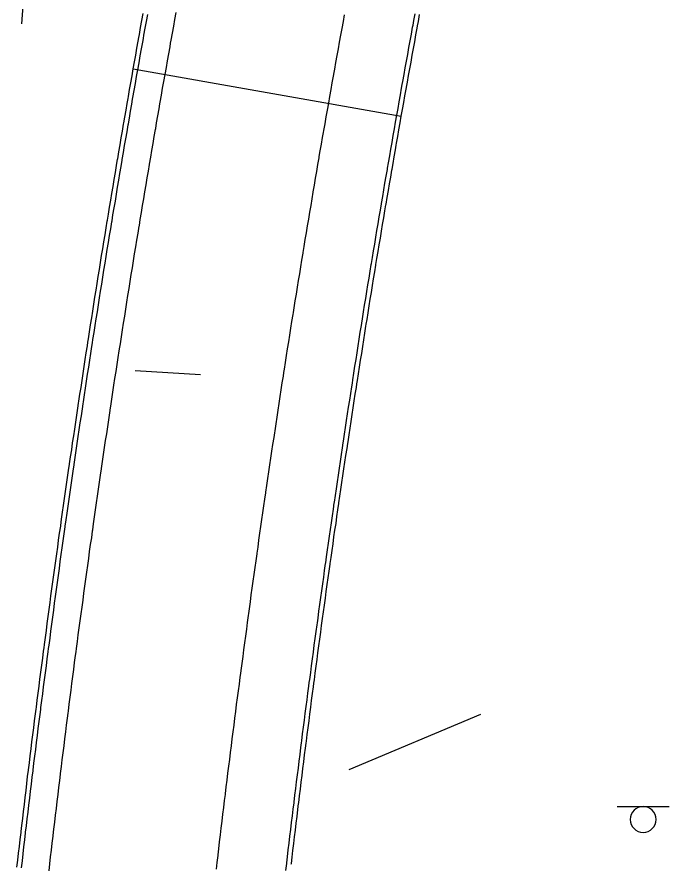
# Model space of a CAD drawing. Extents: x 2145380 to 2157287, y 139568 to 149130.
# Drawn here: x 2150919.2 to 2151013.4, y 141207.2 to 141329.7 of the extents above; entities that cross this region are included whole.
import ezdxf

# ---------------------------------------------------------------- set-up
doc = ezdxf.new("R2010")
doc.units = 0
for name, color, linetype in [('PR_PREVIOUSLY CONSTRUCTED', 7, 'Continuous'), ('TOPO_Asphalt', 7, 'Continuous'), ('TOPO_Concrete', 7, 'Continuous'), ('TOPO_Curb Back', 7, 'Continuous'), ('TOPO_Sign', 7, 'Continuous')]:
    doc.layers.add(name, color=color, linetype=linetype)

msp = doc.modelspace()

# ---------------------------------------------------------------- linework, layer by layer
at = {"layer": 'PR_PREVIOUSLY CONSTRUCTED'}
msp.add_line((2150935.98, 141322.23), (2150974.72, 141315.39), dxfattribs=at)
for points in [[(2150935.98, 141322.23), (2150936.16, 141323.23), (2150936.34, 141324.23), (2150936.52, 141325.23), (2150936.69, 141326.23), (2150936.79, 141326.76), (2150936.87, 141327.22), (2150937.05, 141328.22), (2150937.23, 141329.22), (2150937.41, 141330.22)], [(2150936.64, 141322.11), (2150936.82, 141323.11), (2150937, 141324.11), (2150937.17, 141325.11), (2150937.35, 141326.11), (2150937.45, 141326.64), (2150937.53, 141327.11), (2150937.71, 141328.11), (2150937.89, 141329.1), (2150938.07, 141330.1)], [(2150940.58, 141321.42), (2150940.76, 141322.41), (2150940.93, 141323.41), (2150941.11, 141324.41), (2150941.29, 141325.41), (2150941.38, 141325.93), (2150941.47, 141326.4), (2150941.65, 141327.4), (2150941.83, 141328.4), (2150942, 141329.39), (2150942.19, 141330.39)], [(2150964.22, 141317.25), (2150964.39, 141318.23), (2150964.56, 141319.22), (2150964.74, 141320.2), (2150964.91, 141321.19), (2150965.01, 141321.71), (2150965.09, 141322.17), (2150965.27, 141323.15), (2150965.44, 141324.14), (2150965.62, 141325.12), (2150965.8, 141326.11), (2150965.98, 141327.09), (2150966.16, 141328.07), (2150966.34, 141329.06), (2150966.52, 141330.04)], [(2150974.06, 141315.51), (2150974.06, 141315.51), (2150974.24, 141316.49), (2150974.41, 141317.47), (2150974.58, 141318.45), (2150974.76, 141319.43), (2150974.85, 141319.95), (2150974.93, 141320.41), (2150975.11, 141321.39), (2150975.29, 141322.36), (2150975.46, 141323.34), (2150975.64, 141324.32), (2150975.82, 141325.3), (2150976, 141326.28), (2150976.17, 141327.26), (2150976.35, 141328.24), (2150976.41, 141328.56), (2150976.53, 141329.21), (2150976.71, 141330.19)], [(2150974.72, 141315.39), (2150974.72, 141315.39), (2150974.89, 141316.37), (2150975.07, 141317.35), (2150975.24, 141318.33), (2150975.42, 141319.31), (2150975.51, 141319.83), (2150975.59, 141320.29), (2150975.77, 141321.27), (2150975.94, 141322.25), (2150976.12, 141323.22), (2150976.3, 141324.2), (2150976.47, 141325.18), (2150976.65, 141326.16), (2150976.83, 141327.14), (2150977.01, 141328.12), (2150977.07, 141328.44), (2150977.19, 141329.09), (2150977.37, 141330.07)], [(2150919.17, 141206.74), (2150919.29, 141207.75), (2150919.41, 141208.75), (2150919.52, 141209.76), (2150919.64, 141210.77), (2150919.76, 141211.78), (2150919.77, 141211.89), (2150919.88, 141212.79), (2150920, 141213.79), (2150920.12, 141214.8), (2150920.24, 141215.81), (2150920.36, 141216.82), (2150920.48, 141217.83), (2150920.6, 141218.83), (2150920.72, 141219.84), (2150920.84, 141220.76), (2150920.85, 141220.85), (2150920.97, 141221.86), (2150921.1, 141222.86), (2150921.22, 141223.87), (2150921.34, 141224.88), (2150921.47, 141225.88), (2150921.6, 141226.89), (2150921.72, 141227.9), (2150921.85, 141228.91), (2150921.94, 141229.62), (2150921.98, 141229.91), (2150922.11, 141230.92), (2150922.24, 141231.93), (2150922.37, 141232.93), (2150922.49, 141233.94), (2150922.63, 141234.95), (2150922.76, 141235.95), (2150922.89, 141236.96), (2150923.02, 141237.97), (2150923.09, 141238.48), (2150923.15, 141238.97), (2150923.29, 141239.98), (2150923.42, 141240.98), (2150923.55, 141241.99), (2150923.69, 141243), (2150923.82, 141244), (2150923.96, 141245.01), (2150924.09, 141246.01), (2150924.23, 141247.02), (2150924.27, 141247.34), (2150924.37, 141248.03), (2150924.51, 141249.03), (2150924.64, 141250.04), (2150924.78, 141251.04), (2150924.92, 141252.05), (2150925.06, 141253.05), (2150925.2, 141254.06), (2150925.34, 141255.06), (2150925.49, 141256.07), (2150925.5, 141256.19), (2150925.63, 141257.07), (2150925.77, 141258.08), (2150925.91, 141259.08), (2150926.06, 141260.09), (2150926.2, 141261.09), (2150926.35, 141262.1), (2150926.49, 141263.1), (2150926.64, 141264.11), (2150926.77, 141265.03), (2150926.78, 141265.11), (2150926.93, 141266.12), (2150927.08, 141267.12), (2150927.22, 141268.12), (2150927.37, 141269.13), (2150927.52, 141270.13), (2150927.67, 141271.14), (2150927.82, 141272.14), (2150927.97, 141273.14), (2150928.08, 141273.87), (2150928.12, 141274.15), (2150928.27, 141275.15), (2150928.43, 141276.15), (2150928.58, 141277.16), (2150928.73, 141278.16), (2150928.88, 141279.17), (2150929.04, 141280.17), (2150929.19, 141281.17), (2150929.35, 141282.17), (2150929.43, 141282.7), (2150929.5, 141283.18), (2150929.66, 141284.18), (2150929.82, 141285.18), (2150929.97, 141286.19), (2150930.13, 141287.19), (2150930.29, 141288.19), (2150930.45, 141289.19), (2150930.61, 141290.2), (2150930.77, 141291.2), (2150930.82, 141291.52), (2150930.93, 141292.2), (2150931.09, 141293.2), (2150931.25, 141294.21), (2150931.41, 141295.21), (2150931.58, 141296.21), (2150931.74, 141297.21), (2150931.9, 141298.21), (2150932.07, 141299.21), (2150932.23, 141300.22), (2150932.25, 141300.34), (2150932.4, 141301.22), (2150932.56, 141302.22), (2150932.73, 141303.22), (2150932.89, 141304.22), (2150933.06, 141305.22), (2150933.23, 141306.22), (2150933.4, 141307.22), (2150933.57, 141308.23), (2150933.72, 141309.15), (2150933.74, 141309.23), (2150933.91, 141310.23), (2150934.08, 141311.23), (2150934.25, 141312.23), (2150934.42, 141313.23), (2150934.59, 141314.23), (2150934.62, 141314.4), (2150934.76, 141315.23), (2150934.94, 141316.23), (2150935.11, 141317.23), (2150935.24, 141317.96), (2150935.28, 141318.23), (2150935.46, 141319.23), (2150935.63, 141320.23), (2150935.81, 141321.23), (2150935.98, 141322.23), (2150935.98, 141322.23)], [(2150919.84, 141206.66), (2150919.95, 141207.67), (2150920.07, 141208.68), (2150920.19, 141209.68), (2150920.3, 141210.69), (2150920.42, 141211.7), (2150920.43, 141211.81), (2150920.54, 141212.71), (2150920.66, 141213.72), (2150920.78, 141214.72), (2150920.9, 141215.73), (2150921.02, 141216.74), (2150921.14, 141217.75), (2150921.26, 141218.75), (2150921.39, 141219.76), (2150921.5, 141220.68), (2150921.51, 141220.77), (2150921.63, 141221.77), (2150921.76, 141222.78), (2150921.88, 141223.79), (2150922.01, 141224.8), (2150922.13, 141225.8), (2150922.26, 141226.81), (2150922.38, 141227.82), (2150922.51, 141228.82), (2150922.6, 141229.54), (2150922.64, 141229.83), (2150922.77, 141230.84), (2150922.9, 141231.84), (2150923.03, 141232.85), (2150923.16, 141233.85), (2150923.29, 141234.86), (2150923.42, 141235.87), (2150923.55, 141236.87), (2150923.68, 141237.88), (2150923.75, 141238.4), (2150923.81, 141238.88), (2150923.95, 141239.89), (2150924.08, 141240.9), (2150924.21, 141241.9), (2150924.35, 141242.91), (2150924.48, 141243.91), (2150924.62, 141244.92), (2150924.76, 141245.92), (2150924.89, 141246.93), (2150924.94, 141247.25), (2150925.03, 141247.94), (2150925.17, 141248.94), (2150925.31, 141249.95), (2150925.44, 141250.95), (2150925.58, 141251.96), (2150925.72, 141252.96), (2150925.86, 141253.97), (2150926, 141254.97), (2150926.15, 141255.98), (2150926.16, 141256.09), (2150926.29, 141256.98), (2150926.43, 141257.98), (2150926.57, 141258.99), (2150926.72, 141259.99), (2150926.86, 141261), (2150927.01, 141262), (2150927.15, 141263.01), (2150927.3, 141264.01), (2150927.43, 141264.93), (2150927.44, 141265.02), (2150927.59, 141266.02), (2150927.74, 141267.02), (2150927.88, 141268.03), (2150928.03, 141269.03), (2150928.18, 141270.03), (2150928.33, 141271.04), (2150928.48, 141272.04), (2150928.63, 141273.04), (2150928.74, 141273.77), (2150928.78, 141274.05), (2150928.93, 141275.05), (2150929.08, 141276.05), (2150929.24, 141277.06), (2150929.39, 141278.06), (2150929.54, 141279.06), (2150929.7, 141280.07), (2150929.85, 141281.07), (2150930.01, 141282.07), (2150930.09, 141282.6), (2150930.16, 141283.08), (2150930.32, 141284.08), (2150930.48, 141285.08), (2150930.63, 141286.08), (2150930.79, 141287.08), (2150930.95, 141288.09), (2150931.11, 141289.09), (2150931.27, 141290.09), (2150931.43, 141291.09), (2150931.48, 141291.42), (2150931.59, 141292.1), (2150931.75, 141293.1), (2150931.91, 141294.1), (2150932.07, 141295.1), (2150932.23, 141296.1), (2150932.4, 141297.1), (2150932.56, 141298.1), (2150932.72, 141299.11), (2150932.89, 141300.11), (2150932.91, 141300.23), (2150933.05, 141301.11), (2150933.22, 141302.11), (2150933.39, 141303.11), (2150933.55, 141304.11), (2150933.72, 141305.11), (2150933.89, 141306.11), (2150934.06, 141307.11), (2150934.22, 141308.11), (2150934.38, 141309.04), (2150934.39, 141309.11), (2150934.56, 141310.12), (2150934.73, 141311.12), (2150934.9, 141312.12), (2150935.08, 141313.12), (2150935.25, 141314.12), (2150935.28, 141314.29), (2150935.42, 141315.12), (2150935.59, 141316.12), (2150935.77, 141317.12), (2150935.89, 141317.84), (2150935.94, 141318.11), (2150936.11, 141319.11), (2150936.29, 141320.11), (2150936.47, 141321.11), (2150936.64, 141322.11), (2150936.64, 141322.11)], [(2150923.81, 141206.2), (2150923.93, 141207.21), (2150924.04, 141208.22), (2150924.16, 141209.22), (2150924.28, 141210.23), (2150924.39, 141211.23), (2150924.41, 141211.34), (2150924.51, 141212.24), (2150924.63, 141213.24), (2150924.75, 141214.25), (2150924.87, 141215.25), (2150924.99, 141216.26), (2150925.11, 141217.27), (2150925.23, 141218.27), (2150925.36, 141219.28), (2150925.47, 141220.19), (2150925.48, 141220.28), (2150925.6, 141221.29), (2150925.73, 141222.29), (2150925.85, 141223.3), (2150925.98, 141224.3), (2150926.1, 141225.31), (2150926.23, 141226.31), (2150926.35, 141227.31), (2150926.48, 141228.32), (2150926.57, 141229.04), (2150926.61, 141229.32), (2150926.74, 141230.33), (2150926.86, 141231.33), (2150926.99, 141232.34), (2150927.12, 141233.34), (2150927.25, 141234.35), (2150927.38, 141235.35), (2150927.51, 141236.35), (2150927.65, 141237.36), (2150927.71, 141237.88), (2150927.78, 141238.36), (2150927.91, 141239.37), (2150928.04, 141240.37), (2150928.18, 141241.37), (2150928.31, 141242.38), (2150928.45, 141243.38), (2150928.58, 141244.38), (2150928.72, 141245.39), (2150928.86, 141246.39), (2150928.9, 141246.71), (2150928.99, 141247.39), (2150929.13, 141248.4), (2150929.27, 141249.4), (2150929.41, 141250.4), (2150929.55, 141251.41), (2150929.68, 141252.41), (2150929.82, 141253.41), (2150929.97, 141254.41), (2150930.11, 141255.42), (2150930.12, 141255.54), (2150930.25, 141256.42), (2150930.39, 141257.42), (2150930.53, 141258.42), (2150930.68, 141259.43), (2150930.82, 141260.43), (2150930.96, 141261.43), (2150931.11, 141262.43), (2150931.25, 141263.44), (2150931.39, 141264.36), (2150931.4, 141264.44), (2150931.55, 141265.44), (2150931.69, 141266.44), (2150931.84, 141267.44), (2150931.99, 141268.45), (2150932.14, 141269.45), (2150932.29, 141270.45), (2150932.44, 141271.45), (2150932.59, 141272.45), (2150932.69, 141273.17), (2150932.74, 141273.45), (2150932.89, 141274.45), (2150933.04, 141275.45), (2150933.19, 141276.46), (2150933.34, 141277.46), (2150933.5, 141278.46), (2150933.65, 141279.46), (2150933.81, 141280.46), (2150933.96, 141281.46), (2150934.04, 141281.98), (2150934.12, 141282.46), (2150934.27, 141283.46), (2150934.43, 141284.46), (2150934.58, 141285.46), (2150934.74, 141286.46), (2150934.9, 141287.46), (2150935.06, 141288.46), (2150935.22, 141289.46), (2150935.38, 141290.46), (2150935.43, 141290.79), (2150935.54, 141291.46), (2150935.7, 141292.46), (2150935.86, 141293.46), (2150936.02, 141294.46), (2150936.18, 141295.46), (2150936.34, 141296.46), (2150936.51, 141297.46), (2150936.67, 141298.46), (2150936.84, 141299.46), (2150936.86, 141299.58), (2150937, 141300.46), (2150937.17, 141301.46), (2150937.33, 141302.45), (2150937.5, 141303.45), (2150937.66, 141304.45), (2150937.83, 141305.45), (2150938, 141306.45), (2150938.17, 141307.45), (2150938.32, 141308.37), (2150938.34, 141308.45), (2150938.51, 141309.44), (2150938.68, 141310.44), (2150938.85, 141311.44), (2150939.02, 141312.44), (2150939.19, 141313.44), (2150939.22, 141313.61), (2150939.36, 141314.43), (2150939.53, 141315.43), (2150939.71, 141316.43), (2150939.83, 141317.16), (2150939.88, 141317.43), (2150940.06, 141318.43), (2150940.23, 141319.42), (2150940.4, 141320.42), (2150940.58, 141321.42), (2150940.58, 141321.42)], [(2150948, 141206.44), (2150948.11, 141207.44), (2150948.23, 141208.43), (2150948.24, 141208.54), (2150948.35, 141209.42), (2150948.46, 141210.42), (2150948.58, 141211.41), (2150948.7, 141212.4), (2150948.82, 141213.39), (2150948.94, 141214.39), (2150949.06, 141215.38), (2150949.18, 141216.37), (2150949.29, 141217.28), (2150949.3, 141217.37), (2150949.42, 141218.36), (2150949.55, 141219.35), (2150949.67, 141220.34), (2150949.79, 141221.34), (2150949.92, 141222.33), (2150950.04, 141223.32), (2150950.16, 141224.31), (2150950.29, 141225.3), (2150950.38, 141226.01), (2150950.42, 141226.3), (2150950.54, 141227.29), (2150950.67, 141228.28), (2150950.8, 141229.27), (2150950.92, 141230.26), (2150951.05, 141231.26), (2150951.18, 141232.25), (2150951.31, 141233.24), (2150951.44, 141234.23), (2150951.51, 141234.74), (2150951.57, 141235.22), (2150951.7, 141236.21), (2150951.84, 141237.2), (2150951.97, 141238.2), (2150952.1, 141239.19), (2150952.23, 141240.18), (2150952.37, 141241.17), (2150952.5, 141242.16), (2150952.64, 141243.15), (2150952.68, 141243.46), (2150952.77, 141244.14), (2150952.91, 141245.13), (2150953.04, 141246.12), (2150953.18, 141247.11), (2150953.32, 141248.1), (2150953.45, 141249.09), (2150953.59, 141250.09), (2150953.73, 141251.08), (2150953.87, 141252.07), (2150953.89, 141252.18), (2150954.01, 141253.06), (2150954.15, 141254.05), (2150954.29, 141255.04), (2150954.43, 141256.03), (2150954.58, 141257.02), (2150954.72, 141258.01), (2150954.86, 141259), (2150955.01, 141259.98), (2150955.14, 141260.9), (2150955.15, 141260.97), (2150955.29, 141261.96), (2150955.44, 141262.95), (2150955.58, 141263.94), (2150955.73, 141264.93), (2150955.88, 141265.92), (2150956.02, 141266.91), (2150956.17, 141267.9), (2150956.32, 141268.89), (2150956.43, 141269.6), (2150956.47, 141269.88), (2150956.62, 141270.87), (2150956.77, 141271.85), (2150956.92, 141272.84), (2150957.07, 141273.83), (2150957.22, 141274.82), (2150957.37, 141275.81), (2150957.52, 141276.8), (2150957.68, 141277.79), (2150957.76, 141278.3), (2150957.83, 141278.77), (2150957.98, 141279.76), (2150958.14, 141280.75), (2150958.29, 141281.74), (2150958.45, 141282.73), (2150958.61, 141283.71), (2150958.76, 141284.7), (2150958.92, 141285.69), (2150959.08, 141286.68), (2150959.13, 141287), (2150959.23, 141287.66), (2150959.39, 141288.65), (2150959.55, 141289.64), (2150959.71, 141290.63), (2150959.87, 141291.61), (2150960.03, 141292.6), (2150960.19, 141293.59), (2150960.36, 141294.57), (2150960.52, 141295.56), (2150960.54, 141295.68), (2150960.68, 141296.55), (2150960.84, 141297.53), (2150961.01, 141298.52), (2150961.17, 141299.51), (2150961.34, 141300.49), (2150961.5, 141301.48), (2150961.67, 141302.46), (2150961.83, 141303.45), (2150961.99, 141304.37), (2150962, 141304.44), (2150962.17, 141305.42), (2150962.34, 141306.41), (2150962.5, 141307.39), (2150962.67, 141308.38), (2150962.84, 141309.37), (2150962.87, 141309.53), (2150963.01, 141310.35), (2150963.18, 141311.34), (2150963.35, 141312.32), (2150963.48, 141313.04), (2150963.52, 141313.31), (2150963.7, 141314.29), (2150963.87, 141315.28), (2150964.04, 141316.26), (2150964.22, 141317.25)], [(2150958.05, 141206.27), (2150958.16, 141207.26), (2150958.17, 141207.37), (2150958.28, 141208.25), (2150958.39, 141209.24), (2150958.51, 141210.23), (2150958.63, 141211.21), (2150958.75, 141212.2), (2150958.87, 141213.19), (2150958.99, 141214.18), (2150959.11, 141215.16), (2150959.22, 141216.06), (2150959.23, 141216.15), (2150959.35, 141217.14), (2150959.47, 141218.13), (2150959.59, 141219.11), (2150959.72, 141220.1), (2150959.84, 141221.09), (2150959.96, 141222.07), (2150960.09, 141223.06), (2150960.21, 141224.05), (2150960.3, 141224.75), (2150960.34, 141225.03), (2150960.46, 141226.02), (2150960.59, 141227.01), (2150960.72, 141228), (2150960.84, 141228.98), (2150960.97, 141229.97), (2150961.1, 141230.95), (2150961.23, 141231.94), (2150961.36, 141232.93), (2150961.42, 141233.44), (2150961.49, 141233.91), (2150961.62, 141234.9), (2150961.75, 141235.89), (2150961.88, 141236.87), (2150962.01, 141237.86), (2150962.14, 141238.84), (2150962.28, 141239.83), (2150962.41, 141240.82), (2150962.54, 141241.8), (2150962.59, 141242.11), (2150962.68, 141242.79), (2150962.81, 141243.77), (2150962.95, 141244.76), (2150963.09, 141245.74), (2150963.22, 141246.73), (2150963.36, 141247.71), (2150963.5, 141248.7), (2150963.63, 141249.68), (2150963.77, 141250.67), (2150963.79, 141250.79), (2150963.91, 141251.65), (2150964.05, 141252.64), (2150964.19, 141253.62), (2150964.33, 141254.61), (2150964.47, 141255.59), (2150964.62, 141256.58), (2150964.76, 141257.56), (2150964.9, 141258.55), (2150965.03, 141259.45), (2150965.04, 141259.53), (2150965.19, 141260.52), (2150965.33, 141261.5), (2150965.48, 141262.48), (2150965.62, 141263.47), (2150965.77, 141264.45), (2150965.92, 141265.44), (2150966.06, 141266.42), (2150966.21, 141267.4), (2150966.32, 141268.11), (2150966.36, 141268.39), (2150966.51, 141269.37), (2150966.65, 141270.35), (2150966.8, 141271.34), (2150966.95, 141272.32), (2150967.1, 141273.3), (2150967.26, 141274.29), (2150967.41, 141275.27), (2150967.56, 141276.25), (2150967.64, 141276.77), (2150967.71, 141277.24), (2150967.87, 141278.22), (2150968.02, 141279.2), (2150968.17, 141280.19), (2150968.33, 141281.17), (2150968.48, 141282.15), (2150968.64, 141283.13), (2150968.79, 141284.12), (2150968.95, 141285.1), (2150969, 141285.42), (2150969.11, 141286.08), (2150969.27, 141287.06), (2150969.42, 141288.04), (2150969.58, 141289.03), (2150969.74, 141290.01), (2150969.9, 141290.99), (2150970.06, 141291.97), (2150970.22, 141292.95), (2150970.38, 141293.94), (2150970.4, 141294.06), (2150970.55, 141294.92), (2150970.71, 141295.9), (2150970.87, 141296.88), (2150971.03, 141297.86), (2150971.2, 141298.84), (2150971.36, 141299.82), (2150971.53, 141300.8), (2150971.69, 141301.79), (2150971.85, 141302.7), (2150971.86, 141302.77), (2150972.03, 141303.75), (2150972.19, 141304.73), (2150972.36, 141305.71), (2150972.53, 141306.69), (2150972.7, 141307.67), (2150972.73, 141307.84), (2150972.87, 141308.65), (2150973.04, 141309.63), (2150973.21, 141310.61), (2150973.33, 141311.32), (2150973.38, 141311.59), (2150973.55, 141312.57), (2150973.72, 141313.55), (2150973.89, 141314.53), (2150974.06, 141315.51)], [(2150958.82, 141207.18), (2150958.84, 141207.29), (2150958.94, 141208.17), (2150959.06, 141209.16), (2150959.17, 141210.15), (2150959.29, 141211.13), (2150959.41, 141212.12), (2150959.53, 141213.11), (2150959.65, 141214.1), (2150959.77, 141215.08), (2150959.88, 141215.98), (2150959.89, 141216.07), (2150960.01, 141217.06), (2150960.13, 141218.04), (2150960.25, 141219.03), (2150960.38, 141220.02), (2150960.5, 141221), (2150960.62, 141221.99), (2150960.75, 141222.98), (2150960.87, 141223.96), (2150960.96, 141224.67), (2150961, 141224.95), (2150961.12, 141225.94), (2150961.25, 141226.92), (2150961.38, 141227.91), (2150961.5, 141228.9), (2150961.63, 141229.88), (2150961.76, 141230.87), (2150961.89, 141231.85), (2150962.02, 141232.84), (2150962.08, 141233.35), (2150962.15, 141233.83), (2150962.28, 141234.81), (2150962.41, 141235.8), (2150962.54, 141236.78), (2150962.67, 141237.77), (2150962.8, 141238.75), (2150962.94, 141239.74), (2150963.07, 141240.73), (2150963.2, 141241.71), (2150963.25, 141242.02), (2150963.34, 141242.7), (2150963.47, 141243.68), (2150963.61, 141244.67), (2150963.75, 141245.65), (2150963.88, 141246.64), (2150964.02, 141247.62), (2150964.16, 141248.61), (2150964.3, 141249.59), (2150964.43, 141250.58), (2150964.45, 141250.69), (2150964.57, 141251.56), (2150964.71, 141252.55), (2150964.85, 141253.53), (2150964.99, 141254.51), (2150965.13, 141255.5), (2150965.28, 141256.48), (2150965.42, 141257.47), (2150965.56, 141258.45), (2150965.69, 141259.36), (2150965.7, 141259.44), (2150965.85, 141260.42), (2150965.99, 141261.4), (2150966.14, 141262.39), (2150966.28, 141263.37), (2150966.43, 141264.35), (2150966.57, 141265.34), (2150966.72, 141266.32), (2150966.87, 141267.3), (2150966.98, 141268.01), (2150967.02, 141268.29), (2150967.17, 141269.27), (2150967.31, 141270.25), (2150967.46, 141271.24), (2150967.61, 141272.22), (2150967.76, 141273.2), (2150967.91, 141274.19), (2150968.07, 141275.17), (2150968.22, 141276.15), (2150968.3, 141276.67), (2150968.37, 141277.13), (2150968.52, 141278.12), (2150968.68, 141279.1), (2150968.83, 141280.08), (2150968.99, 141281.06), (2150969.14, 141282.05), (2150969.3, 141283.03), (2150969.45, 141284.01), (2150969.61, 141284.99), (2150969.66, 141285.31), (2150969.77, 141285.97), (2150969.92, 141286.96), (2150970.08, 141287.94), (2150970.24, 141288.92), (2150970.4, 141289.9), (2150970.56, 141290.88), (2150970.72, 141291.86), (2150970.88, 141292.85), (2150971.04, 141293.83), (2150971.06, 141293.95), (2150971.2, 141294.81), (2150971.37, 141295.79), (2150971.53, 141296.77), (2150971.69, 141297.75), (2150971.86, 141298.73), (2150972.02, 141299.71), (2150972.19, 141300.69), (2150972.35, 141301.67), (2150972.5, 141302.58), (2150972.52, 141302.65), (2150972.68, 141303.64), (2150972.85, 141304.62), (2150973.02, 141305.6), (2150973.19, 141306.58), (2150973.35, 141307.56), (2150973.38, 141307.72), (2150973.52, 141308.54), (2150973.69, 141309.52), (2150973.86, 141310.5), (2150973.99, 141311.21), (2150974.03, 141311.48), (2150974.2, 141312.45), (2150974.38, 141313.43), (2150974.55, 141314.41), (2150974.72, 141315.39)]]:
    msp.add_lwpolyline(points, dxfattribs=at)
at = {"layer": 'TOPO_Asphalt'}
msp.add_line((2150986.16, 141228.84), (2150967.15, 141220.81), dxfattribs=at)
at = {"layer": 'TOPO_Concrete'}
msp.add_line((2150945.71, 141277.98), (2150936.25, 141278.56), dxfattribs=at)
at = {"layer": 'TOPO_Curb Back'}
msp.add_lwpolyline([(2150923.44, 141385.68), (2150920.6, 141339.18), (2150919.82, 141328.74)], dxfattribs=at)
at = {"layer": 'TOPO_Sign'}
for points in [[(2151005.92, 141215.52), (2151013.41, 141215.53)], [(2151009.67, 141215.52), (2151009.67, 141215.52)], [(2151007.8, 141213.65), (2151007.8, 141213.65)], [(2151011.53, 141213.65), (2151011.53, 141213.65)], [(2151009.67, 141211.78), (2151009.67, 141211.78)]]:
    msp.add_lwpolyline(points, dxfattribs=at)
for start, end in [(90, 180), (360, 90), (180, 270), (270, 0)]:
    msp.add_arc((2151009.67, 141213.65), 1.87, start, end, dxfattribs=at)

doc.saveas('drawing.dxf')
